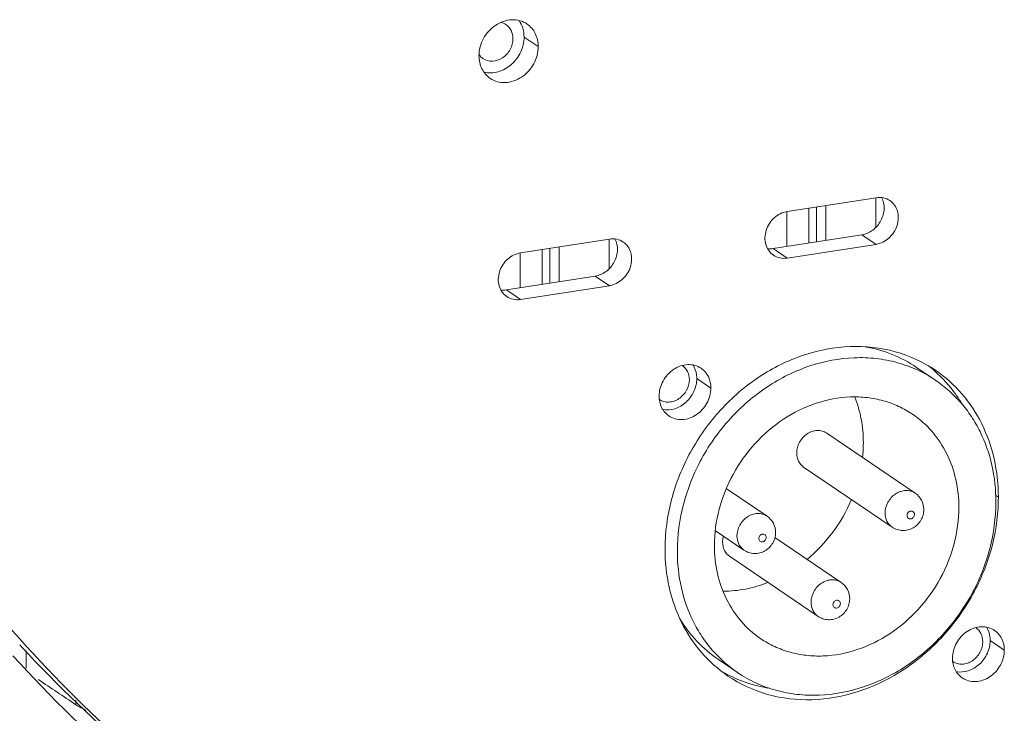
# Model space of a CAD drawing. Header units: millimetres. Extents: x 29170 to 33192, y 36 to 3108.
# Tile 263 of 282: x 32367 to 32426, y 2761 to 2803. Entities that reach past the tile are written whole.
import ezdxf

# ---------------------------------------------------------------- set-up
doc = ezdxf.new("R2010")
doc.units = ezdxf.units.MM
doc.layers.add('细实线', color=7, linetype='Continuous', lineweight=13)

msp = doc.modelspace()

# ---------------------------------------------------------------- linework, layer by layer
at = {"layer": '细实线'}
for p, q in [((32398.098, 2801.182), (32397.236, 2801.766)), ((32413.261, 2791.14), (32418.675, 2791.979)), ((32418.662, 2790.178), (32418.661, 2791.979)), ((32413.248, 2789.018), (32413.247, 2791.14)), ((32414.573, 2789.223), (32414.573, 2791.343)), ((32415.055, 2791.418), (32415.056, 2789.298)), ((32415.624, 2791.506), (32415.625, 2789.387)), ((32397.019, 2788.621), (32402.433, 2789.461)), ((32402.419, 2787.66), (32402.419, 2789.461)), ((32417.814, 2789.726), (32412.4, 2788.886)), ((32418.676, 2789.141), (32417.814, 2789.726)), ((32398.33, 2788.824), (32398.331, 2786.705)), ((32398.813, 2786.78), (32398.813, 2788.899)), ((32399.382, 2788.987), (32399.382, 2786.868)), ((32413.262, 2788.302), (32412.4, 2788.886)), ((32418.676, 2789.141), (32413.262, 2788.302)), ((32397.005, 2786.499), (32397.005, 2788.621)), ((32401.572, 2787.207), (32396.157, 2786.368)), ((32402.434, 2786.623), (32401.572, 2787.207)), ((32397.019, 2785.783), (32396.157, 2786.368)), ((32402.434, 2786.623), (32397.019, 2785.783)), ((32421.146, 2781.647), (32422.31, 2780.858)), ((32408.617, 2780.391), (32407.755, 2780.976)), ((32415.67, 2777.643), (32421.057, 2773.988)), ((32414.266, 2775.575), (32419.654, 2771.919)), ((32409.554, 2774.271), (32412.034, 2772.589)), ((32426.124, 2773.741), (32425.948, 2773.86)), ((32408.893, 2771.699), (32410.63, 2770.52)), ((32419.653, 2771.92), (32419.654, 2771.919)), ((32412.519, 2771.291), (32416.547, 2768.559)), ((32409.755, 2770.145), (32415.143, 2766.49)), ((32410.63, 2770.52), (32410.63, 2770.52)), ((32415.143, 2766.49), (32415.143, 2766.49)), ((32366.515, 2764.756), (32366.633, 2764.63)), ((32426.487, 2764.432), (32425.625, 2765.016)), ((32366.902, 2763.343), (32366.902, 2764.409)), ((32409.075, 2763.855), (32410.239, 2763.066)), ((32369.94, 2761.393), (32369.94, 2761.111))]:
    msp.add_line(p, q, dxfattribs=at)
for centre, radius, start, end in [((32395.242, 2801.207), 0.912, 228.26362, 235.82284), ((32416.8, 2775.245), 8.238, 48.60115, 52.2253), ((32409.473, 2777.068), 8.428, 353.91986, 359.97257), ((32414.925, 2773.738), 11.199, 358.57136, 0.01259), ((32429.915, 2823.607), 86.504, 222.98313, 235.82813), ((32430.572, 2822.741), 87.156, 222.29067, 235.83522), ((32430.797, 2822.624), 92.206, 220.3384, 226.93402), ((32413.418, 2770.26), 8.238, 239.53113, 243.08823)]:
    msp.add_arc(centre, radius, start, end, dxfattribs=at)
msp.add_ellipse((33784.449, 1942.668), major_axis=(3045.309, -1978.536), ratio=0.025993, start_param=-2.037736, end_param=-2.036891, dxfattribs=at)
for points, knots in [([(32397.417, 2802.557), (32397.285, 2802.646), (32396.984, 2802.784), (32396.309, 2802.858), (32395.437, 2802.546), (32394.693, 2801.72), (32394.489, 2800.983), (32394.489, 2800.622)], [0, 0, 0, 0, 0.114123, 0.231307, 0.478686, 0.741468, 1, 1, 1, 1]), ([(32396.56, 2801.661), (32396.56, 2801.831), (32396.491, 2802.167), (32396.266, 2802.431), (32396.134, 2802.52)], [0, 0, 0, 0, 0.514727, 1, 1, 1, 1]), ([(32397.236, 2801.766), (32397.236, 2801.947), (32397.188, 2802.302), (32397.033, 2802.626), (32396.934, 2802.767)], [0, 0, 0, 0, 0.511259, 1, 1, 1, 1]), ([(32398.098, 2801.182), (32398.098, 2801.453), (32397.988, 2801.991), (32397.628, 2802.413), (32397.417, 2802.557)], [0, 0, 0, 0, 0.514641, 1, 1, 1, 1]), ([(32394.729, 2800.453), (32394.894, 2800.341), (32395.329, 2800.226), (32395.965, 2800.46), (32396.433, 2800.974), (32396.56, 2801.435), (32396.56, 2801.661)], [0, 0, 0, 0, 0.229043, 0.477129, 0.740647, 1, 1, 1, 1]), ([(32394.796, 2799.617), (32395.074, 2799.551), (32395.698, 2799.58), (32396.511, 2800.05), (32397.086, 2800.82), (32397.236, 2801.455), (32397.236, 2801.766)], [0, 0, 0, 0, 0.233675, 0.484988, 0.745563, 1, 1, 1, 1]), ([(32395.171, 2799.247), (32395.303, 2799.157), (32395.603, 2799.019), (32396.278, 2798.946), (32397.15, 2799.258), (32397.895, 2800.083), (32398.099, 2800.82), (32398.098, 2801.182)], [0, 0, 0, 0, 0.114123, 0.231307, 0.478686, 0.741468, 1, 1, 1, 1]), ([(32394.489, 2800.622), (32394.489, 2800.35), (32394.599, 2799.813), (32394.959, 2799.39), (32395.171, 2799.247)], [0, 0, 0, 0, 0.514641, 1, 1, 1, 1]), ([(32417.814, 2789.726), (32418.053, 2789.763), (32418.525, 2789.975), (32418.939, 2790.468), (32419.125, 2790.941), (32419.199, 2791.421), (32419.121, 2791.79), (32419.01, 2791.994)], [0, 0, 0, 0, 0.246935, 0.506259, 0.636123, 0.762761, 1, 1, 1, 1]), ([(32419.518, 2791.801), (32419.399, 2791.882), (32419.122, 2791.998), (32418.822, 2792.002), (32418.675, 2791.979)], [0, 0, 0, 0, 0.490854, 1, 1, 1, 1]), ([(32418.676, 2789.141), (32418.963, 2789.186), (32419.526, 2789.476), (32420.025, 2790.248), (32420.063, 2791.021), (32419.822, 2791.534), (32419.627, 2791.727), (32419.518, 2791.801)], [0, 0, 0, 0, 0.252631, 0.516574, 0.767286, 0.885473, 1, 1, 1, 1]), ([(32413.261, 2791.14), (32412.974, 2791.095), (32412.411, 2790.805), (32411.912, 2790.033), (32411.874, 2789.259), (32412.115, 2788.747), (32412.31, 2788.554), (32412.419, 2788.48)], [0, 0, 0, 0, 0.252631, 0.516574, 0.767286, 0.885473, 1, 1, 1, 1]), ([(32401.572, 2787.207), (32401.81, 2787.244), (32402.283, 2787.457), (32402.696, 2787.949), (32402.883, 2788.422), (32402.957, 2788.902), (32402.879, 2789.272), (32402.768, 2789.475)], [0, 0, 0, 0, 0.246935, 0.506259, 0.636123, 0.762761, 1, 1, 1, 1]), ([(32403.276, 2789.283), (32403.157, 2789.363), (32402.879, 2789.48), (32402.58, 2789.483), (32402.433, 2789.461)], [0, 0, 0, 0, 0.490854, 1, 1, 1, 1]), ([(32402.434, 2786.623), (32402.721, 2786.667), (32403.284, 2786.958), (32403.782, 2787.729), (32403.82, 2788.503), (32403.58, 2789.015), (32403.385, 2789.209), (32403.276, 2789.283)], [0, 0, 0, 0, 0.252631, 0.516574, 0.767286, 0.885473, 1, 1, 1, 1]), ([(32397.019, 2788.621), (32396.731, 2788.576), (32396.169, 2788.286), (32395.67, 2787.514), (32395.632, 2786.741), (32395.872, 2786.228), (32396.068, 2786.035), (32396.177, 2785.961)], [0, 0, 0, 0, 0.252631, 0.516574, 0.767286, 0.885473, 1, 1, 1, 1]), ([(32412.419, 2788.48), (32412.538, 2788.399), (32412.815, 2788.282), (32413.115, 2788.279), (32413.262, 2788.302)], [0, 0, 0, 0, 0.490854, 1, 1, 1, 1]), ([(32396.177, 2785.961), (32396.295, 2785.88), (32396.573, 2785.764), (32396.872, 2785.76), (32397.019, 2785.783)], [0, 0, 0, 0, 0.490854, 1, 1, 1, 1]), ([(32422.289, 2781.476), (32421.546, 2781.98), (32419.858, 2782.755), (32417.05, 2783.057), (32414.178, 2782.506), (32411.462, 2781.157), (32409.101, 2779.123), (32407.269, 2776.56), (32406.101, 2773.66), (32405.821, 2771.603), (32405.822, 2770.592)], [0, 0, 0, 0, 0.113412, 0.229867, 0.351301, 0.478002, 0.608703, 0.741063, 0.872322, 1, 1, 1, 1]), ([(32421.147, 2781.647), (32420.681, 2781.963), (32419.672, 2782.498), (32418.574, 2782.807), (32418.012, 2782.905)], [0, 0, 0, 0, 0.496987, 1, 1, 1, 1]), ([(32422.31, 2780.857), (32421.956, 2781.098), (32421.202, 2781.523), (32419.978, 2781.971), (32418.68, 2782.221), (32416.874, 2782.285), (32414.558, 2781.842), (32411.964, 2780.553), (32409.708, 2778.61), (32407.957, 2776.16), (32406.841, 2773.389), (32406.574, 2771.423), (32406.574, 2770.458)], [0, 0, 0, 0, 0.056651, 0.113707, 0.171534, 0.230425, 0.351771, 0.47838, 0.608986, 0.74125, 0.872415, 1, 1, 1, 1]), ([(32408.02, 2781.594), (32407.904, 2781.673), (32407.642, 2781.793), (32407.051, 2781.858), (32406.288, 2781.584), (32405.637, 2780.862), (32405.459, 2780.218), (32405.459, 2779.901)], [0, 0, 0, 0, 0.114123, 0.231308, 0.478691, 0.741471, 1, 1, 1, 1]), ([(32406.878, 2781.765), (32407.01, 2781.676), (32407.235, 2781.412), (32407.304, 2781.076), (32407.304, 2780.906)], [0, 0, 0, 0, 0.485339, 1, 1, 1, 1]), ([(32407.755, 2780.976), (32407.755, 2781.05), (32407.737, 2781.334), (32407.641, 2781.616), (32407.529, 2781.794)], [0, 0, 0, 0, 0.259066, 1, 1, 1, 1]), ([(32408.617, 2780.391), (32408.617, 2780.629), (32408.521, 2781.099), (32408.205, 2781.469), (32408.02, 2781.594)], [0, 0, 0, 0, 0.51465, 1, 1, 1, 1]), ([(32354.805, 2781.456), (32356.454, 2778.519), (32360.053, 2772.848), (32366.338, 2765.028), (32373.416, 2758.018), (32378.626, 2753.926), (32381.331, 2752.042)], [0, 0, 0, 0, 0.253058, 0.50356, 0.752265, 1, 1, 1, 1]), ([(32405.69, 2779.081), (32405.931, 2779.036), (32406.326, 2779.072), (32406.792, 2779.286), (32407.225, 2779.609), (32407.63, 2780.168), (32407.755, 2780.71), (32407.755, 2780.976)], [0, 0, 0, 0, 0.234268, 0.358831, 0.487022, 0.746674, 1, 1, 1, 1]), ([(32423.897, 2779.443), (32423.784, 2779.629), (32423.312, 2780.35), (32422.73, 2780.999), (32422.248, 2781.425)], [0, 0, 0, 0, 0.252638, 1, 1, 1, 1]), ([(32426.124, 2773.741), (32426.124, 2774.523), (32425.961, 2776.066), (32425.208, 2778.229), (32423.983, 2780.092), (32422.885, 2781.072), (32422.289, 2781.476)], [0, 0, 0, 0, 0.26165, 0.514209, 0.759245, 1, 1, 1, 1]), ([(32407.304, 2780.906), (32407.304, 2780.681), (32407.208, 2780.335), (32406.942, 2779.962), (32406.682, 2779.736), (32406.382, 2779.585), (32406.065, 2779.521), (32405.754, 2779.552), (32405.566, 2779.636), (32405.483, 2779.691)], [0, 0, 0, 0, 0.257315, 0.389888, 0.520838, 0.647836, 0.769593, 0.886355, 1, 1, 1, 1]), ([(32406.056, 2778.698), (32406.171, 2778.619), (32406.434, 2778.499), (32407.025, 2778.435), (32407.787, 2778.708), (32408.439, 2779.43), (32408.617, 2780.075), (32408.617, 2780.391)], [0, 0, 0, 0, 0.114123, 0.231308, 0.478691, 0.741471, 1, 1, 1, 1]), ([(32425.975, 2773.466), (32425.975, 2774.213), (32425.819, 2775.687), (32425.214, 2777.424), (32424.503, 2778.661), (32423.664, 2779.771), (32422.879, 2780.471), (32422.31, 2780.857)], [0, 0, 0, 0, 0.26152, 0.513957, 0.637427, 0.759363, 1, 1, 1, 1]), ([(32405.459, 2779.901), (32405.459, 2779.664), (32405.555, 2779.193), (32405.87, 2778.824), (32406.056, 2778.698)], [0, 0, 0, 0, 0.51465, 1, 1, 1, 1]), ([(32420.907, 2778.789), (32420.634, 2778.973), (32420.056, 2779.3), (32419.116, 2779.643), (32418.121, 2779.835), (32416.734, 2779.884), (32414.957, 2779.544), (32412.967, 2778.555), (32411.235, 2777.064), (32409.892, 2775.184), (32409.035, 2773.057), (32408.83, 2771.548), (32408.83, 2770.807)], [0, 0, 0, 0, 0.056651, 0.113707, 0.171535, 0.230426, 0.351772, 0.478381, 0.608987, 0.74125, 0.872415, 1, 1, 1, 1]), ([(32417.901, 2777.064), (32417.9, 2777.544), (32417.817, 2778.492), (32417.556, 2779.408), (32417.383, 2779.841)], [0, 0, 0, 0, 0.507416, 1, 1, 1, 1]), ([(32423.719, 2773.116), (32423.719, 2773.69), (32423.599, 2774.821), (32423.047, 2776.407), (32422.149, 2777.774), (32421.343, 2778.492), (32420.907, 2778.789)], [0, 0, 0, 0, 0.26165, 0.514209, 0.759245, 1, 1, 1, 1]), ([(32413.84, 2776.434), (32413.84, 2776.66), (32413.936, 2777.008), (32414.204, 2777.382), (32414.467, 2777.608), (32414.768, 2777.758), (32415.088, 2777.819), (32415.4, 2777.785), (32415.587, 2777.699), (32415.67, 2777.643)], [0, 0, 0, 0, 0.257443, 0.390074, 0.521037, 0.647994, 0.769671, 0.88636, 1, 1, 1, 1]), ([(32414.266, 2775.575), (32414.134, 2775.664), (32413.909, 2775.928), (32413.84, 2776.264), (32413.84, 2776.434)], [0, 0, 0, 0, 0.485339, 1, 1, 1, 1]), ([(32421.057, 2773.988), (32420.975, 2774.044), (32420.787, 2774.13), (32420.475, 2774.164), (32420.156, 2774.103), (32419.854, 2773.953), (32419.592, 2773.726), (32419.324, 2773.353), (32419.227, 2773.005), (32419.227, 2772.779)], [0, 0, 0, 0, 0.113641, 0.230331, 0.352009, 0.478966, 0.60993, 0.742559, 1, 1, 1, 1]), ([(32421.581, 2772.989), (32421.581, 2773.183), (32421.488, 2773.577), (32421.218, 2773.879), (32421.058, 2773.988)], [0, 0, 0, 0, 0.500395, 1, 1, 1, 1]), ([(32409.657, 2762.857), (32410.391, 2762.359), (32412.057, 2761.59), (32414.827, 2761.276), (32417.666, 2761.796), (32420.36, 2763.098), (32422.716, 2765.075), (32424.566, 2767.58), (32425.774, 2770.427), (32426.096, 2772.457), (32426.121, 2773.459)], [0, 0, 0, 0, 0.113408, 0.229793, 0.351073, 0.477579, 0.608125, 0.740466, 0.871912, 1, 1, 1, 1]), ([(32410.239, 2763.066), (32410.594, 2762.825), (32411.347, 2762.4), (32412.572, 2761.953), (32413.869, 2761.703), (32415.676, 2761.638), (32417.991, 2762.082), (32420.585, 2763.371), (32422.841, 2765.314), (32424.592, 2767.763), (32425.708, 2770.534), (32425.975, 2772.5), (32425.975, 2773.466)], [0, 0, 0, 0, 0.056651, 0.113707, 0.171534, 0.230425, 0.351771, 0.47838, 0.608986, 0.74125, 0.872415, 1, 1, 1, 1]), ([(32414.47, 2769.958), (32415.057, 2770.442), (32416.116, 2771.562), (32416.883, 2772.898), (32417.18, 2773.601)], [0, 0, 0, 0, 0.499047, 1, 1, 1, 1]), ([(32412.034, 2772.589), (32411.951, 2772.645), (32411.764, 2772.731), (32411.452, 2772.765), (32411.132, 2772.703), (32410.831, 2772.554), (32410.568, 2772.327), (32410.3, 2771.954), (32410.204, 2771.606), (32410.204, 2771.38)], [0, 0, 0, 0, 0.113641, 0.230331, 0.352009, 0.478966, 0.60993, 0.742559, 1, 1, 1, 1]), ([(32411.643, 2765.135), (32411.915, 2764.95), (32412.493, 2764.624), (32413.433, 2764.28), (32414.429, 2764.089), (32415.815, 2764.039), (32417.592, 2764.38), (32419.583, 2765.369), (32421.314, 2766.86), (32422.658, 2768.74), (32423.514, 2770.866), (32423.719, 2772.375), (32423.719, 2773.116)], [0, 0, 0, 0, 0.056651, 0.113707, 0.171535, 0.230426, 0.351772, 0.478381, 0.608987, 0.74125, 0.872415, 1, 1, 1, 1]), ([(32412.557, 2771.59), (32412.557, 2771.784), (32412.464, 2772.177), (32412.194, 2772.48), (32412.034, 2772.589)], [0, 0, 0, 0, 0.500395, 1, 1, 1, 1]), ([(32419.227, 2772.779), (32419.228, 2772.609), (32419.282, 2772.352), (32419.465, 2772.073), (32419.587, 2771.964), (32419.653, 2771.92)], [0, 0, 0, 0, 0.512554, 0.758426, 1, 1, 1, 1]), ([(32419.653, 2771.92), (32419.746, 2771.857), (32419.95, 2771.757), (32420.285, 2771.699), (32420.623, 2771.736), (32420.938, 2771.863), (32421.21, 2772.069), (32421.418, 2772.338), (32421.551, 2772.651), (32421.581, 2772.877), (32421.581, 2772.989)], [0, 0, 0, 0, 0.124682, 0.249431, 0.374275, 0.49927, 0.624453, 0.749729, 0.874942, 1, 1, 1, 1]), ([(32421.012, 2772.696), (32421.012, 2772.726), (32421.001, 2772.785), (32420.951, 2772.858), (32420.873, 2772.9), (32420.783, 2772.904), (32420.696, 2772.87), (32420.599, 2772.787), (32420.561, 2772.689), (32420.561, 2772.626)], [0, 0, 0, 0, 0.124051, 0.241432, 0.356981, 0.476799, 0.604098, 0.737567, 1, 1, 1, 1]), ([(32420.561, 2772.626), (32420.561, 2772.596), (32420.572, 2772.538), (32420.622, 2772.465), (32420.699, 2772.423), (32420.789, 2772.419), (32420.877, 2772.452), (32420.974, 2772.535), (32421.012, 2772.633), (32421.012, 2772.696)], [0, 0, 0, 0, 0.124051, 0.241432, 0.356981, 0.476799, 0.604098, 0.737567, 1, 1, 1, 1]), ([(32409.329, 2771.004), (32409.329, 2771.034), (32409.334, 2771.156), (32409.356, 2771.277), (32409.381, 2771.365)], [0, 0, 0, 0, 0.246234, 1, 1, 1, 1]), ([(32410.204, 2771.38), (32410.204, 2771.21), (32410.258, 2770.953), (32410.442, 2770.674), (32410.564, 2770.565), (32410.63, 2770.52)], [0, 0, 0, 0, 0.512554, 0.758426, 1, 1, 1, 1]), ([(32410.63, 2770.52), (32410.722, 2770.458), (32410.926, 2770.358), (32411.261, 2770.3), (32411.599, 2770.337), (32411.915, 2770.464), (32412.186, 2770.67), (32412.395, 2770.939), (32412.527, 2771.252), (32412.558, 2771.478), (32412.557, 2771.59)], [0, 0, 0, 0, 0.124682, 0.249431, 0.374275, 0.49927, 0.624453, 0.749729, 0.874942, 1, 1, 1, 1]), ([(32411.988, 2771.297), (32411.988, 2771.327), (32411.978, 2771.386), (32411.927, 2771.459), (32411.85, 2771.501), (32411.76, 2771.504), (32411.672, 2771.471), (32411.576, 2771.388), (32411.537, 2771.29), (32411.537, 2771.227)], [0, 0, 0, 0, 0.124051, 0.241432, 0.356981, 0.476799, 0.604098, 0.737567, 1, 1, 1, 1]), ([(32408.83, 2770.807), (32408.83, 2770.234), (32408.95, 2769.102), (32409.502, 2767.516), (32410.401, 2766.15), (32411.206, 2765.431), (32411.643, 2765.135)], [0, 0, 0, 0, 0.26165, 0.514209, 0.759245, 1, 1, 1, 1]), ([(32409.755, 2770.145), (32409.623, 2770.235), (32409.398, 2770.499), (32409.329, 2770.835), (32409.329, 2771.004)], [0, 0, 0, 0, 0.485339, 1, 1, 1, 1]), ([(32411.537, 2771.227), (32411.537, 2771.197), (32411.548, 2771.138), (32411.599, 2771.065), (32411.676, 2771.024), (32411.766, 2771.02), (32411.854, 2771.053), (32411.95, 2771.136), (32411.988, 2771.234), (32411.988, 2771.297)], [0, 0, 0, 0, 0.124051, 0.241432, 0.356981, 0.476799, 0.604098, 0.737567, 1, 1, 1, 1]), ([(32405.822, 2770.592), (32405.822, 2769.81), (32405.985, 2768.267), (32406.738, 2766.104), (32407.963, 2764.241), (32409.061, 2763.261), (32409.657, 2762.857)], [0, 0, 0, 0, 0.26165, 0.514209, 0.759245, 1, 1, 1, 1]), ([(32406.574, 2770.458), (32406.575, 2769.71), (32406.73, 2768.236), (32407.336, 2766.499), (32408.046, 2765.262), (32408.885, 2764.153), (32409.67, 2763.452), (32410.239, 2763.066)], [0, 0, 0, 0, 0.26152, 0.513957, 0.637427, 0.759363, 1, 1, 1, 1]), ([(32409.372, 2768.02), (32409.828, 2768.02), (32410.755, 2768.113), (32411.648, 2768.375), (32412.085, 2768.546)], [0, 0, 0, 0, 0.492759, 1, 1, 1, 1]), ([(32416.547, 2768.559), (32416.464, 2768.615), (32416.276, 2768.701), (32415.965, 2768.734), (32415.645, 2768.673), (32415.344, 2768.523), (32415.081, 2768.297), (32414.813, 2767.923), (32414.717, 2767.575), (32414.717, 2767.349)], [0, 0, 0, 0, 0.113641, 0.230331, 0.352009, 0.478966, 0.60993, 0.742559, 1, 1, 1, 1]), ([(32417.07, 2767.559), (32417.07, 2767.753), (32416.977, 2768.147), (32416.707, 2768.45), (32416.547, 2768.558)], [0, 0, 0, 0, 0.500395, 1, 1, 1, 1]), ([(32414.717, 2767.349), (32414.717, 2767.18), (32414.771, 2766.922), (32414.955, 2766.644), (32415.077, 2766.535), (32415.143, 2766.49)], [0, 0, 0, 0, 0.512554, 0.758426, 1, 1, 1, 1]), ([(32415.143, 2766.49), (32415.235, 2766.427), (32415.439, 2766.328), (32415.774, 2766.27), (32416.112, 2766.307), (32416.428, 2766.434), (32416.699, 2766.639), (32416.908, 2766.908), (32417.04, 2767.222), (32417.07, 2767.447), (32417.07, 2767.559)], [0, 0, 0, 0, 0.124682, 0.249431, 0.374275, 0.49927, 0.624453, 0.749729, 0.874942, 1, 1, 1, 1]), ([(32416.501, 2767.267), (32416.501, 2767.297), (32416.491, 2767.355), (32416.44, 2767.428), (32416.363, 2767.47), (32416.273, 2767.474), (32416.185, 2767.441), (32416.088, 2767.358), (32416.05, 2767.26), (32416.05, 2767.197)], [0, 0, 0, 0, 0.124051, 0.241432, 0.356981, 0.476799, 0.604098, 0.737567, 1, 1, 1, 1]), ([(32416.05, 2767.197), (32416.05, 2767.167), (32416.061, 2767.108), (32416.112, 2767.035), (32416.189, 2766.993), (32416.279, 2766.989), (32416.366, 2767.023), (32416.463, 2767.106), (32416.501, 2767.204), (32416.501, 2767.267)], [0, 0, 0, 0, 0.124051, 0.241432, 0.356981, 0.476799, 0.604098, 0.737567, 1, 1, 1, 1]), ([(32406.708, 2766.37), (32407.008, 2765.871), (32407.71, 2764.938), (32408.599, 2764.179), (32409.075, 2763.856)], [0, 0, 0, 0, 0.503146, 1, 1, 1, 1]), ([(32425.89, 2765.635), (32425.775, 2765.713), (32425.512, 2765.834), (32424.921, 2765.898), (32424.159, 2765.625), (32423.507, 2764.903), (32423.329, 2764.258), (32423.329, 2763.942)], [0, 0, 0, 0, 0.114123, 0.231308, 0.478691, 0.741471, 1, 1, 1, 1]), ([(32424.748, 2765.806), (32424.88, 2765.716), (32425.105, 2765.452), (32425.174, 2765.116), (32425.174, 2764.946)], [0, 0, 0, 0, 0.485339, 1, 1, 1, 1]), ([(32425.625, 2765.016), (32425.625, 2765.09), (32425.607, 2765.375), (32425.512, 2765.656), (32425.399, 2765.835)], [0, 0, 0, 0, 0.259066, 1, 1, 1, 1]), ([(32426.487, 2764.432), (32426.487, 2764.669), (32426.391, 2765.14), (32426.076, 2765.509), (32425.89, 2765.635)], [0, 0, 0, 0, 0.51465, 1, 1, 1, 1]), ([(32425.174, 2764.946), (32425.174, 2764.721), (32425.079, 2764.375), (32424.813, 2764.002), (32424.552, 2763.776), (32424.253, 2763.625), (32423.935, 2763.562), (32423.624, 2763.593), (32423.436, 2763.676), (32423.353, 2763.731)], [0, 0, 0, 0, 0.257315, 0.389888, 0.520838, 0.647836, 0.769593, 0.886355, 1, 1, 1, 1]), ([(32423.56, 2763.121), (32423.802, 2763.077), (32424.196, 2763.112), (32424.662, 2763.326), (32425.096, 2763.649), (32425.501, 2764.209), (32425.625, 2764.751), (32425.625, 2765.016)], [0, 0, 0, 0, 0.234268, 0.358831, 0.487022, 0.746674, 1, 1, 1, 1]), ([(32423.926, 2762.738), (32424.041, 2762.66), (32424.304, 2762.54), (32424.895, 2762.475), (32425.658, 2762.748), (32426.309, 2763.47), (32426.487, 2764.115), (32426.487, 2764.432)], [0, 0, 0, 0, 0.114123, 0.231308, 0.478691, 0.741471, 1, 1, 1, 1]), ([(32423.329, 2763.942), (32423.329, 2763.704), (32423.425, 2763.234), (32423.74, 2762.864), (32423.926, 2762.738)], [0, 0, 0, 0, 0.51465, 1, 1, 1, 1]), ([(32409.689, 2762.914), (32409.875, 2762.82), (32410.637, 2762.469), (32411.452, 2762.234), (32412.074, 2762.126)], [0, 0, 0, 0, 0.248492, 1, 1, 1, 1]), ([(32370.555, 2760.779), (32370.493, 2760.809), (32370.284, 2760.912), (32370.077, 2761.019), (32369.94, 2761.111)], [0, 0, 0, 0, 0.294548, 1, 1, 1, 1])]:
    msp.add_open_spline(points, degree=3, knots=knots, dxfattribs=at)
for points in [[(32396.134, 2802.52), (32396.041, 2802.583), (32395.935, 2802.63), (32395.825, 2802.656)], [(32394.481, 2800.703), (32394.525, 2800.638), (32394.576, 2800.579), (32394.634, 2800.527)], [(32412.074, 2788.878), (32412.182, 2788.866), (32412.292, 2788.87), (32412.4, 2788.886)], [(32395.831, 2786.359), (32395.939, 2786.348), (32396.05, 2786.351), (32396.157, 2786.368)]]:
    msp.add_open_spline(points, degree=3, dxfattribs=at)

doc.saveas('drawing.dxf')
